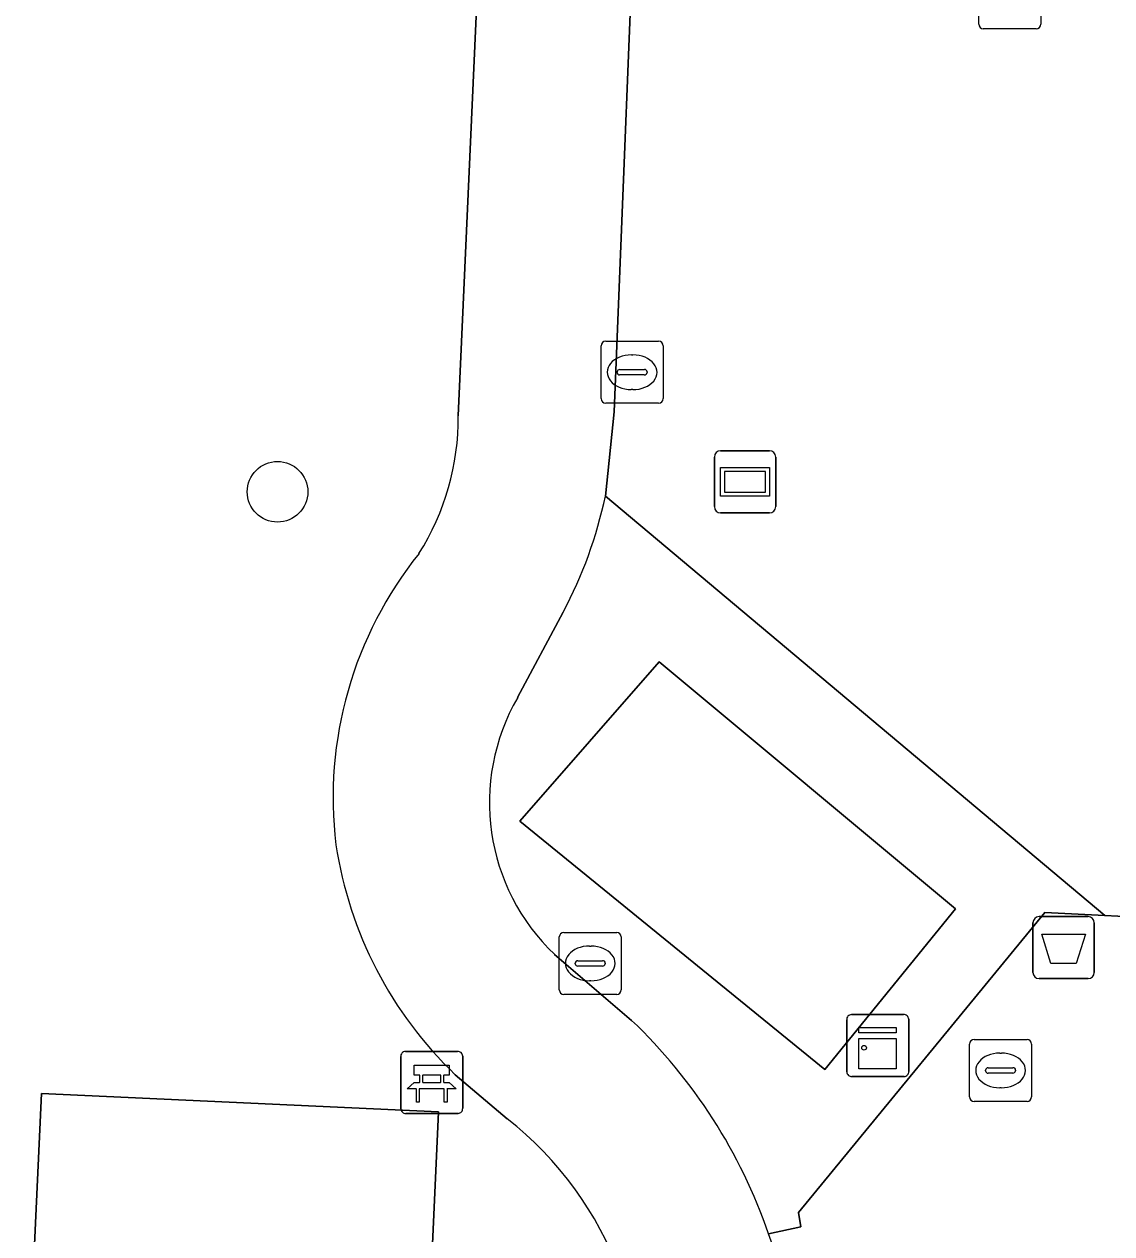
# Model space of a CAD drawing. Extents: x 160732 to 162107, y 387428 to 388479.
# Drawn here: x 160870.33 to 160887.87, y 387840.77 to 387860.28 of the extents above; entities that cross this region are included whole.
import ezdxf

# ---------------------------------------------------------------- set-up
doc = ezdxf.new("R2010")
doc.units = 0
for name, color, linetype in [('IMGEO_Afvalbak', 7, 'Continuous'), ('IMGEO_Bank', 7, 'Continuous'), ('IMGEO_Boom', 7, 'Continuous'), ('IMGEO_Groenvoorziening', 7, 'Continuous'), ('IMGEO_Informatiebord', 7, 'Continuous'), ('IMGEO_Kast', 7, 'Continuous'), ('IMGEO_Kolk', 7, 'Continuous'), ('IMGEO_Rioolput', 7, 'Continuous'), ('IMGEO_Voetpad_gesloten', 7, 'Continuous'), ('IMGEO_Voetpad_open', 7, 'Continuous')]:
    doc.layers.add(name, color=color, linetype=linetype)

msp = doc.modelspace()

# ---------------------------------------------------------------- linework, layer by layer
at = {"layer": 'IMGEO_Afvalbak'}
for p, q in [((160886.601, 387844.989), (160886.601, 387845.789)), ((160886.601, 387845.789), (160886.601, 387844.989)), ((160886.701, 387845.889), (160887.491, 387845.889)), ((160887.491, 387845.889), (160886.701, 387845.889)), ((160887.591, 387845.789), (160887.591, 387844.989)), ((160887.591, 387844.989), (160887.591, 387845.789)), ((160887.491, 387844.889), (160886.701, 387844.889)), ((160886.701, 387844.889), (160887.491, 387844.889))]:
    msp.add_line(p, q, dxfattribs=at)
msp.add_lwpolyline([(160886.744, 387845.603), (160887.448, 387845.603), (160887.299, 387845.133), (160886.893, 387845.133), (160886.744, 387845.603)], dxfattribs=at)
for centre, start, end in [((160886.701, 387845.789), 90, 180), ((160886.701, 387845.789), 90, 180), ((160887.491, 387845.789), 0, 90), ((160887.491, 387845.789), 360, 90), ((160886.701, 387844.989), 180, 270), ((160886.701, 387844.989), 180, 270), ((160887.491, 387844.989), 270, 0), ((160887.491, 387844.989), 270, 0)]:
    msp.add_arc(centre, 0.1, start, end, dxfattribs=at)
at = {"layer": 'IMGEO_Bank'}
for p, q in [((160876.405, 387842.79), (160876.405, 387843.631)), ((160876.405, 387843.631), (160876.405, 387842.79)), ((160876.48, 387843.715), (160877.321, 387843.715)), ((160877.321, 387843.715), (160876.48, 387843.715)), ((160877.405, 387843.64), (160877.405, 387842.799)), ((160877.405, 387842.799), (160877.405, 387843.64)), ((160876.714, 387843.221), (160876.714, 387843.327)), ((160876.758, 387843.327), (160876.758, 387843.221)), ((160877.046, 387843.333), (160876.764, 387843.333)), ((160877.052, 387843.221), (160877.052, 387843.327)), ((160877.096, 387843.327), (160877.096, 387843.221)), ((160877.102, 387843.113), (160876.709, 387843.113)), ((160876.764, 387843.215), (160877.046, 387843.215)), ((160877.33, 387842.715), (160876.489, 387842.715)), ((160876.489, 387842.715), (160877.33, 387842.715))]:
    msp.add_line(p, q, dxfattribs=at)
for points in [[(160876.708, 387843.333), (160876.622, 387843.333), (160876.622, 387843.494), (160877.185, 387843.494), (160877.185, 387843.333), (160877.102, 387843.333)], [(160876.652, 387843.113), (160876.51, 387843.113), (160876.622, 387843.215), (160876.708, 387843.215)], [(160876.702, 387843.106), (160876.702, 387842.899), (160876.659, 387842.899), (160876.659, 387843.106)], [(160877.102, 387843.215), (160877.185, 387843.215), (160877.297, 387843.113), (160877.158, 387843.113)], [(160877.152, 387843.106), (160877.152, 387842.899), (160877.108, 387842.899), (160877.108, 387843.106)]]:
    msp.add_lwpolyline(points, dxfattribs=at)
for centre, radius, start, end in [((160876.483, 387843.637), 0.0779, 92.4484, 184.2845), ((160876.483, 387843.637), 0.0779, 92.4484, 184.2845), ((160877.327, 387843.637), 0.0779, 2.4484, 94.2845), ((160877.327, 387843.637), 0.0779, 2.4484, 94.2845), ((160876.707, 387843.326), 0.00671, 2.8957, 87.1043), ((160876.764, 387843.326), 0.00671, 92.8957, 177.1043), ((160877.046, 387843.326), 0.00671, 2.8957, 87.1043), ((160877.103, 387843.326), 0.00671, 92.8957, 177.1043), ((160876.652, 387843.106), 0.00671, 2.8957, 87.1043), ((160876.709, 387843.106), 0.00671, 92.8957, 177.1043), ((160876.707, 387843.222), 0.00671, 272.8957, 357.1043), ((160876.764, 387843.222), 0.00671, 182.8957, 267.1043), ((160877.046, 387843.222), 0.00671, 272.8957, 357.1043), ((160877.103, 387843.222), 0.00671, 182.8957, 267.1043), ((160877.101, 387843.106), 0.00671, 2.8957, 87.1043), ((160877.158, 387843.106), 0.00671, 92.8957, 177.1043), ((160876.483, 387842.793), 0.0779, 182.4484, 274.2845), ((160876.483, 387842.793), 0.0779, 182.4484, 274.2845), ((160877.327, 387842.793), 0.0779, 272.4484, 4.2845), ((160877.327, 387842.793), 0.0779, 272.4484, 4.2845)]:
    msp.add_arc(centre, radius, start, end, dxfattribs=at)
at = {"layer": 'IMGEO_Boom'}
msp.add_circle((160874.418, 387852.738), 0.489, dxfattribs=at)
at = {"layer": 'IMGEO_Groenvoorziening'}
for points in [[(160877.333, 387853.964), (160878.001, 387868.766)], [(160889.439, 387846.594), (160889.44, 387845.823), (160887.762, 387845.905), (160886.796, 387845.953), (160882.82, 387841.117), (160882.858, 387840.889), (160882.337, 387840.774)], [(160878.121, 387842.63), (160877.285, 387843.339)]]:
    msp.add_lwpolyline(points, dxfattribs=at)
for points in [[(160883.245, 387843.422), (160885.352, 387846.014), (160880.574, 387849.997), (160878.327, 387847.428)], [(160876.738, 387836.705), (160877.016, 387842.74), (160870.61, 387843.038), (160870.332, 387837.002)], [(160877.016, 387842.74), (160876.738, 387836.705), (160870.332, 387837.002), (160870.61, 387843.038)]]:
    msp.add_lwpolyline(points, close=True, dxfattribs=at)
for centre, radius, start, end in [((160873.253, 387853.925), 4.08, 327.6508, 0.5469), ((160881.593, 387847.807), 6.279, 141.1923, 186.9427), ((160881.762, 387848.016), 6.474, 188.6026, 226.2568), ((160874.606, 387838.145), 5.698, 349.1183, 51.9148), ((160874.163, 387837.955), 8.647, 352.182, 19.0262)]:
    msp.add_arc(centre, radius, start, end, dxfattribs=at)
at = {"layer": 'IMGEO_Informatiebord'}
for p, q in [((160881.564, 387853.399), (160882.354, 387853.399)), ((160882.354, 387853.399), (160881.564, 387853.399)), ((160881.464, 387852.499), (160881.464, 387853.299)), ((160881.464, 387853.299), (160881.464, 387852.499)), ((160882.454, 387853.299), (160882.454, 387852.499)), ((160882.454, 387852.499), (160882.454, 387853.299)), ((160882.354, 387852.399), (160881.564, 387852.399)), ((160881.564, 387852.399), (160882.354, 387852.399))]:
    msp.add_line(p, q, dxfattribs=at)
for points in [[(160881.565, 387853.131), (160882.353, 387853.131), (160882.353, 387852.667), (160881.565, 387852.667), (160881.565, 387853.131)], [(160881.63, 387853.066), (160881.63, 387852.732), (160882.288, 387852.732), (160882.288, 387853.066), (160881.63, 387853.066)]]:
    msp.add_lwpolyline(points, dxfattribs=at)
for centre, start, end in [((160881.564, 387853.299), 90, 180), ((160881.564, 387853.299), 90, 180), ((160882.354, 387853.299), 0, 90), ((160882.354, 387853.299), 360, 90), ((160881.564, 387852.499), 180, 270), ((160881.564, 387852.499), 180, 270), ((160882.354, 387852.499), 270, 0), ((160882.354, 387852.499), 270, 0)]:
    msp.add_arc(centre, 0.1, start, end, dxfattribs=at)
at = {"layer": 'IMGEO_Kast'}
for p, q in [((160883.599, 387843.384), (160883.599, 387844.225)), ((160883.599, 387844.225), (160883.599, 387843.384)), ((160883.674, 387844.309), (160884.515, 387844.309)), ((160884.515, 387844.309), (160883.674, 387844.309)), ((160884.599, 387844.234), (160884.599, 387843.393)), ((160884.599, 387843.393), (160884.599, 387844.234)), ((160884.524, 387843.309), (160883.683, 387843.309)), ((160883.683, 387843.309), (160884.524, 387843.309))]:
    msp.add_line(p, q, dxfattribs=at)
for points in [[(160883.794, 387844.099), (160884.394, 387844.099), (160884.394, 387844.014), (160883.794, 387844.014), (160883.794, 387844.099)], [(160883.794, 387843.924), (160884.394, 387843.924), (160884.394, 387843.435), (160883.794, 387843.435), (160883.794, 387843.924)]]:
    msp.add_lwpolyline(points, dxfattribs=at)
msp.add_circle((160883.878, 387843.773), 0.0377, dxfattribs=at)
for centre, start, end in [((160883.677, 387844.231), 92.4484, 184.2845), ((160883.677, 387844.231), 92.4484, 184.2845), ((160884.521, 387844.231), 2.4484, 94.2845), ((160884.521, 387844.231), 2.4484, 94.2845), ((160883.677, 387843.387), 182.4484, 274.2845), ((160883.677, 387843.387), 182.4484, 274.2845), ((160884.521, 387843.387), 272.4484, 4.2845), ((160884.521, 387843.387), 272.4484, 4.2845)]:
    msp.add_arc(centre, 0.0779, start, end, dxfattribs=at)
at = {"layer": 'IMGEO_Kolk'}
for p, q in [((160879.712, 387855.166), (160880.564, 387855.166)), ((160879.637, 387854.24), (160879.637, 387855.092)), ((160880.125, 387854.946), (160880.15, 387854.946)), ((160880.638, 387855.092), (160880.638, 387854.24)), ((160879.896, 387854.66), (160879.896, 387854.672)), ((160880.334, 387854.623), (160879.936, 387854.623)), ((160879.939, 387854.709), (160880.337, 387854.709)), ((160880.38, 387854.672), (160880.38, 387854.66)), ((160880.148, 387854.386), (160880.123, 387854.386)), ((160880.564, 387854.166), (160879.712, 387854.166)), ((160879.037, 387845.634), (160879.889, 387845.634)), ((160878.962, 387844.708), (160878.962, 387845.56)), ((160879.45, 387845.414), (160879.475, 387845.414)), ((160879.963, 387845.56), (160879.963, 387844.708)), ((160879.221, 387845.128), (160879.221, 387845.14)), ((160879.659, 387845.091), (160879.261, 387845.091)), ((160879.264, 387845.177), (160879.662, 387845.177)), ((160879.705, 387845.14), (160879.705, 387845.128)), ((160879.473, 387844.854), (160879.448, 387844.854)), ((160879.889, 387844.634), (160879.037, 387844.634))]:
    msp.add_line(p, q, dxfattribs=at)
for points in [[(160879.712, 387855.166), (160880.564, 387855.166)], [(160879.637, 387854.24), (160879.637, 387855.092)], [(160880.638, 387855.092), (160880.638, 387854.24)], [(160880.564, 387854.166), (160879.712, 387854.166)], [(160879.037, 387845.634), (160879.889, 387845.634)], [(160878.962, 387844.708), (160878.962, 387845.56)], [(160879.963, 387845.56), (160879.963, 387844.708)], [(160879.889, 387844.634), (160879.037, 387844.634)]]:
    msp.add_lwpolyline(points, dxfattribs=at)
for centre, radius, start, end in [((160879.714, 387855.09), 0.0765, 91.552, 178.448), ((160879.714, 387855.09), 0.0765, 91.552, 178.448), ((160880.562, 387855.09), 0.0765, 1.552, 88.448), ((160880.562, 387855.09), 0.0765, 1.552, 88.448), ((160879.936, 387854.669), 0.0403, 85.8775, 175.7526), ((160879.933, 387854.659), 0.0366, 178.938, 274.7102), ((160880.337, 387854.666), 0.043, 264.8664, 352.4533), ((160880.341, 387854.671), 0.0386, 1.7309, 96.639), ((160879.714, 387854.242), 0.0765, 181.552, 268.448), ((160879.714, 387854.242), 0.0765, 181.552, 268.448), ((160880.562, 387854.242), 0.0765, 271.552, 358.448), ((160880.562, 387854.242), 0.0765, 271.552, 358.448), ((160879.039, 387845.558), 0.0765, 91.552, 178.448), ((160879.039, 387845.558), 0.0765, 91.552, 178.448), ((160879.887, 387845.558), 0.0765, 1.552, 88.448), ((160879.887, 387845.558), 0.0765, 1.552, 88.448), ((160879.261, 387845.137), 0.0403, 85.8775, 175.7526), ((160879.258, 387845.127), 0.0366, 178.938, 274.7102), ((160879.662, 387845.134), 0.043, 264.8664, 352.4533), ((160879.666, 387845.139), 0.0386, 1.7309, 96.639), ((160879.039, 387844.71), 0.0765, 181.552, 268.448), ((160879.039, 387844.71), 0.0765, 181.552, 268.448), ((160879.887, 387844.71), 0.0765, 271.552, 358.448), ((160879.887, 387844.71), 0.0765, 271.552, 358.448)]:
    msp.add_arc(centre, radius, start, end, dxfattribs=at)
for centre, major_axis, ratio, start_param, end_param in [((160880.124, 387854.666), (-0.387, 0.002), 0.722429, 4.712389, 7.853982), ((160880.149, 387854.666), (-0.39, 0.002), 0.717154, 1.570796, 4.712389), ((160879.449, 387845.134), (-0.387, 0.002), 0.722429, 4.712389, 7.853982), ((160879.474, 387845.134), (-0.39, 0.002), 0.717154, 1.570796, 4.712389)]:
    msp.add_ellipse(centre, major_axis=major_axis, ratio=ratio, start_param=start_param, end_param=end_param, dxfattribs=at)
at = {"layer": 'IMGEO_Rioolput'}
for p, q in [((160885.727, 387860.278), (160885.727, 387861.13)), ((160886.728, 387861.13), (160886.728, 387860.278)), ((160886.654, 387860.204), (160885.802, 387860.204)), ((160885.58, 387842.982), (160885.58, 387843.834)), ((160885.655, 387843.908), (160886.507, 387843.908)), ((160886.581, 387843.834), (160886.581, 387842.982)), ((160886.068, 387843.688), (160886.093, 387843.688)), ((160885.882, 387843.451), (160886.28, 387843.451)), ((160885.839, 387843.402), (160885.839, 387843.414)), ((160886.277, 387843.365), (160885.879, 387843.365)), ((160886.323, 387843.414), (160886.323, 387843.402)), ((160886.091, 387843.128), (160886.066, 387843.128)), ((160886.507, 387842.908), (160885.655, 387842.908))]:
    msp.add_line(p, q, dxfattribs=at)
for points in [[(160885.727, 387860.278), (160885.727, 387861.13)], [(160886.728, 387861.13), (160886.728, 387860.278)], [(160886.654, 387860.204), (160885.802, 387860.204)], [(160885.58, 387842.982), (160885.58, 387843.834)], [(160885.655, 387843.908), (160886.507, 387843.908)], [(160886.581, 387843.834), (160886.581, 387842.982)], [(160886.507, 387842.908), (160885.655, 387842.908)]]:
    msp.add_lwpolyline(points, dxfattribs=at)
for centre, radius, start, end in [((160885.804, 387860.28), 0.0765, 181.552, 268.448), ((160885.804, 387860.28), 0.0765, 181.552, 268.448), ((160886.652, 387860.28), 0.0765, 271.552, 358.448), ((160886.652, 387860.28), 0.0765, 271.552, 358.448), ((160885.657, 387843.832), 0.0765, 91.552, 178.448), ((160885.657, 387843.832), 0.0765, 91.552, 178.448), ((160886.505, 387843.832), 0.0765, 1.552, 88.448), ((160886.505, 387843.832), 0.0765, 1.552, 88.448), ((160885.879, 387843.411), 0.0403, 85.8775, 175.7526), ((160886.284, 387843.413), 0.0386, 1.7309, 96.639), ((160885.876, 387843.401), 0.0366, 178.938, 274.7102), ((160886.28, 387843.408), 0.043, 264.8664, 352.4533), ((160885.657, 387842.984), 0.0765, 181.552, 268.448), ((160885.657, 387842.984), 0.0765, 181.552, 268.448), ((160886.505, 387842.984), 0.0765, 271.552, 358.448), ((160886.505, 387842.984), 0.0765, 271.552, 358.448)]:
    msp.add_arc(centre, radius, start, end, dxfattribs=at)
for centre, major_axis, ratio, start_param, end_param in [((160886.067, 387843.408), (-0.387, 0.002), 0.722429, 4.712389, 7.853982), ((160886.092, 387843.408), (-0.39, 0.002), 0.717154, 1.570796, 4.712389)]:
    msp.add_ellipse(centre, major_axis=major_axis, ratio=ratio, start_param=start_param, end_param=end_param, dxfattribs=at)
at = {"layer": 'IMGEO_Voetpad_gesloten'}
for points in [[(160880.537, 387922.206), (160880.412, 387919.589), (160879.934, 387909.529), (160879.012, 387890.151), (160878.906, 387887.924), (160878.876, 387887.299), (160878.879, 387887.219), (160878.43, 387877.664), (160878.001, 387868.766), (160877.333, 387853.964)], [(160879.706, 387852.67), (160879.85, 387854.025), (160880.239, 387863.793), (160880.591, 387870.472), (160880.9, 387876.445)], [(160878.291, 387849.421), (160879.025, 387850.8)], [(160880.13, 387844.215), (160878.888, 387845.276)], [(160877.285, 387843.339), (160878.121, 387842.63)]]:
    msp.add_lwpolyline(points, dxfattribs=at)
for centre, radius, start, end in [((160873.253, 387853.925), 4.08, 327.6508, 0.5469), ((160872.936, 387854.076), 6.914, 331.7151, 348.2646), ((160881.593, 387847.807), 6.279, 141.1923, 186.9427), ((160881.215, 387847.727), 3.379, 149.9063, 226.4854), ((160881.762, 387848.016), 6.474, 188.6026, 226.2568), ((160874.17, 387837.964), 8.637, 18.9856, 46.3652), ((160874.606, 387838.145), 5.698, 349.1183, 51.9148), ((160874.163, 387837.955), 8.647, 352.182, 19.0262)]:
    msp.add_arc(centre, radius, start, end, dxfattribs=at)
at = {"layer": 'IMGEO_Voetpad_open'}
for points in [[(160887.98, 387869.584), (160887.966, 387870.15), (160888.05, 387872.328), (160888.069, 387872.845), (160888.248, 387876.06), (160886.821, 387876.126), (160883.587, 387876.277), (160882.367, 387876.334), (160882.036, 387870.433), (160880.591, 387870.472), (160880.239, 387863.793), (160879.85, 387854.025), (160879.706, 387852.67), (160887.762, 387845.905), (160889.44, 387845.823), (160889.439, 387846.594)], [(160882.337, 387840.774), (160882.858, 387840.889), (160882.82, 387841.117), (160886.796, 387845.953), (160887.762, 387845.905), (160879.706, 387852.67)], [(160879.025, 387850.8), (160878.291, 387849.421)], [(160878.888, 387845.276), (160880.13, 387844.215)]]:
    msp.add_lwpolyline(points, dxfattribs=at)
msp.add_lwpolyline([(160883.245, 387843.422), (160878.327, 387847.428), (160880.574, 387849.997), (160885.352, 387846.014)], close=True, dxfattribs=at)
for centre, radius, start, end in [((160872.936, 387854.076), 6.914, 331.7151, 348.2646), ((160881.215, 387847.727), 3.379, 149.9063, 226.4854), ((160874.17, 387837.964), 8.637, 18.9856, 46.3652)]:
    msp.add_arc(centre, radius, start, end, dxfattribs=at)

doc.saveas('drawing.dxf')
